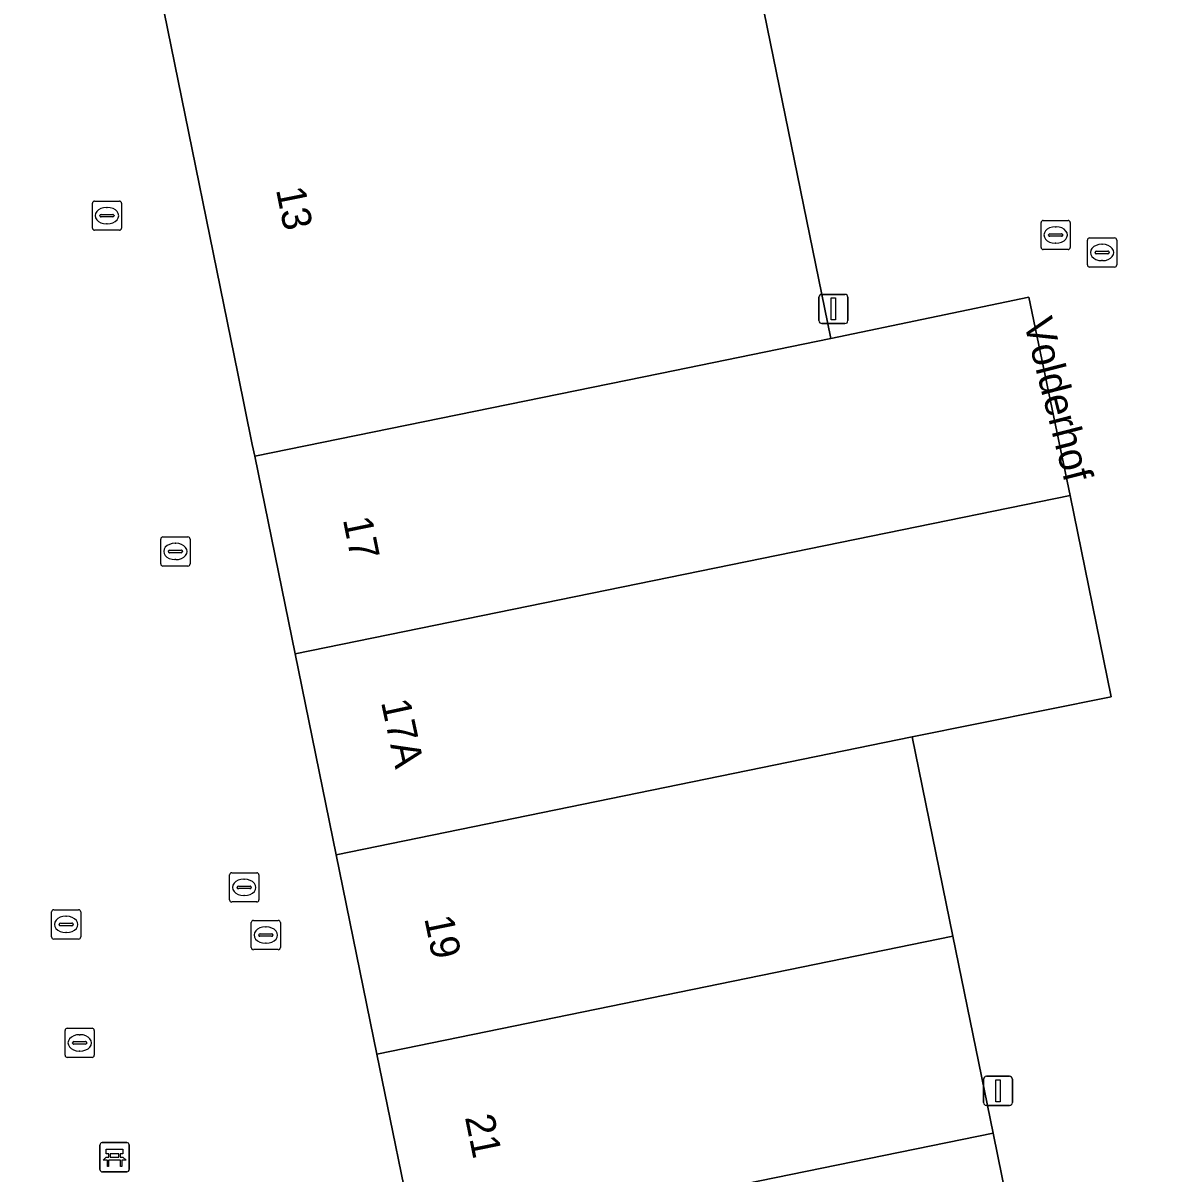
# Model space of a CAD drawing. Extents: x 161087 to 161926, y 382572 to 383873.
# Drawn here: x 161240.9 to 161279.97, y 383472.62 to 383512 of the extents above; entities that cross this region are included whole.
import ezdxf

# ---------------------------------------------------------------- set-up
doc = ezdxf.new("R2010")
doc.units = 0
for name, color, linetype in [('IMGEO_Bank', 7, 'Continuous'), ('IMGEO_Brandkraan', 7, 'Continuous'), ('IMGEO_Kolk', 7, 'Continuous'), ('IMGEO_Lichtmast', 7, 'Continuous'), ('IMGEO_Openbare_ruimte_label', 7, 'Continuous'), ('IMGEO_Pand', 7, 'Continuous'), ('IMGEO_Pand_nummerreeks', 7, 'Continuous'), ('IMGEO_Rijbaan_lokaal_open', 7, 'Continuous'), ('IMGEO_Rioolput', 7, 'Continuous'), ('IMGEO_Voetgangersgebied_open', 7, 'Continuous')]:
    doc.layers.add(name, color=color, linetype=linetype)

msp = doc.modelspace()

# ---------------------------------------------------------------- linework, layer by layer
at = {"layer": 'IMGEO_Bank'}
for p, q in [((161243.531, 383472.733), (161243.531, 383473.574)), ((161243.531, 383473.574), (161243.531, 383472.733)), ((161243.606, 383473.658), (161244.447, 383473.658)), ((161244.447, 383473.658), (161243.606, 383473.658)), ((161244.531, 383473.583), (161244.531, 383472.742)), ((161244.531, 383472.742), (161244.531, 383473.583)), ((161243.84, 383473.164), (161243.84, 383473.27)), ((161243.884, 383473.27), (161243.884, 383473.164)), ((161244.172, 383473.276), (161243.89, 383473.276)), ((161243.89, 383473.158), (161244.172, 383473.158)), ((161244.178, 383473.164), (161244.178, 383473.27)), ((161244.222, 383473.27), (161244.222, 383473.164)), ((161244.228, 383473.056), (161243.835, 383473.056)), ((161244.456, 383472.658), (161243.615, 383472.658)), ((161243.615, 383472.658), (161244.456, 383472.658))]:
    msp.add_line(p, q, dxfattribs=at)
for points in [[(161243.778, 383473.056), (161243.636, 383473.056), (161243.748, 383473.158), (161243.834, 383473.158)], [(161243.834, 383473.276), (161243.748, 383473.276), (161243.748, 383473.437), (161244.311, 383473.437), (161244.311, 383473.276), (161244.228, 383473.276)], [(161244.228, 383473.158), (161244.311, 383473.158), (161244.423, 383473.056), (161244.284, 383473.056)], [(161243.828, 383473.049), (161243.828, 383472.842), (161243.785, 383472.842), (161243.785, 383473.049)], [(161244.278, 383473.049), (161244.278, 383472.842), (161244.234, 383472.842), (161244.234, 383473.049)]]:
    msp.add_lwpolyline(points, dxfattribs=at)
for centre, radius, start, end in [((161243.609, 383473.58), 0.0779, 92.4484, 184.2845), ((161243.609, 383473.58), 0.0779, 92.4484, 184.2845), ((161244.453, 383473.58), 0.0779, 2.4484, 94.2845), ((161244.453, 383473.58), 0.0779, 2.4484, 94.2845), ((161243.833, 383473.269), 0.00671, 2.8957, 87.1043), ((161243.833, 383473.165), 0.00671, 272.8957, 357.1043), ((161243.89, 383473.269), 0.00671, 92.8957, 177.1043), ((161243.89, 383473.165), 0.00671, 182.8957, 267.1043), ((161244.172, 383473.269), 0.00671, 2.8957, 87.1043), ((161244.172, 383473.165), 0.00671, 272.8957, 357.1043), ((161244.229, 383473.269), 0.00671, 92.8957, 177.1043), ((161244.229, 383473.165), 0.00671, 182.8957, 267.1043), ((161243.609, 383472.736), 0.0779, 182.4484, 274.2845), ((161243.609, 383472.736), 0.0779, 182.4484, 274.2845), ((161243.778, 383473.049), 0.00671, 2.8957, 87.1043), ((161243.835, 383473.049), 0.00671, 92.8957, 177.1043), ((161244.227, 383473.049), 0.00671, 2.8957, 87.1043), ((161244.284, 383473.049), 0.00671, 92.8957, 177.1043), ((161244.453, 383472.736), 0.0779, 272.4484, 4.2845), ((161244.453, 383472.736), 0.0779, 272.4484, 4.2845)]:
    msp.add_arc(centre, radius, start, end, dxfattribs=at)
at = {"layer": 'IMGEO_Brandkraan'}
for p, q in [((161277.421, 383504.641), (161278.273, 383504.641)), ((161277.346, 383503.715), (161277.346, 383504.567)), ((161277.834, 383504.421), (161277.859, 383504.421)), ((161278.347, 383504.567), (161278.347, 383503.715)), ((161277.605, 383504.135), (161277.605, 383504.147)), ((161278.043, 383504.098), (161277.645, 383504.098)), ((161277.648, 383504.184), (161278.046, 383504.184)), ((161277.857, 383503.861), (161277.832, 383503.861)), ((161278.089, 383504.147), (161278.089, 383504.135)), ((161278.273, 383503.641), (161277.421, 383503.641))]:
    msp.add_line(p, q, dxfattribs=at)
for points in [[(161277.421, 383504.641), (161278.273, 383504.641)], [(161277.346, 383503.715), (161277.346, 383504.567)], [(161278.347, 383504.567), (161278.347, 383503.715)], [(161278.273, 383503.641), (161277.421, 383503.641)]]:
    msp.add_lwpolyline(points, dxfattribs=at)
for centre, radius, start, end in [((161277.423, 383504.565), 0.0765, 91.552, 178.448), ((161277.423, 383504.565), 0.0765, 91.552, 178.448), ((161278.271, 383504.565), 0.0765, 1.552, 88.448), ((161278.271, 383504.565), 0.0765, 1.552, 88.448), ((161277.645, 383504.144), 0.0403, 85.8775, 175.7526), ((161277.642, 383504.134), 0.0366, 178.938, 274.7102), ((161278.046, 383504.141), 0.043, 264.8664, 352.4533), ((161278.05, 383504.146), 0.0386, 1.7309, 96.639), ((161277.423, 383503.717), 0.0765, 181.552, 268.448), ((161277.423, 383503.717), 0.0765, 181.552, 268.448), ((161278.271, 383503.717), 0.0765, 271.552, 358.448), ((161278.271, 383503.717), 0.0765, 271.552, 358.448)]:
    msp.add_arc(centre, radius, start, end, dxfattribs=at)
for centre, major_axis, ratio, start_param, end_param in [((161277.833, 383504.141), (-0.387, 0.002), 0.722429, 4.712389, 7.853982), ((161277.858, 383504.141), (-0.39, 0.002), 0.717154, 1.570796, 4.712389)]:
    msp.add_ellipse(centre, major_axis=major_axis, ratio=ratio, start_param=start_param, end_param=end_param, dxfattribs=at)
at = {"layer": 'IMGEO_Kolk'}
for p, q in [((161243.27, 383504.975), (161243.27, 383505.827)), ((161243.345, 383505.901), (161244.197, 383505.901)), ((161244.271, 383505.827), (161244.271, 383504.975)), ((161243.572, 383505.444), (161243.97, 383505.444)), ((161243.758, 383505.681), (161243.783, 383505.681)), ((161243.529, 383505.395), (161243.529, 383505.407)), ((161243.967, 383505.358), (161243.569, 383505.358)), ((161243.781, 383505.121), (161243.756, 383505.121)), ((161244.013, 383505.407), (161244.013, 383505.395)), ((161275.757, 383504.312), (161275.757, 383505.164)), ((161275.832, 383505.238), (161276.684, 383505.238)), ((161276.758, 383505.164), (161276.758, 383504.312)), ((161244.197, 383504.901), (161243.345, 383504.901)), ((161276.016, 383504.732), (161276.016, 383504.744)), ((161276.454, 383504.695), (161276.056, 383504.695)), ((161276.059, 383504.781), (161276.457, 383504.781)), ((161276.245, 383505.018), (161276.27, 383505.018)), ((161276.5, 383504.744), (161276.5, 383504.732)), ((161276.684, 383504.238), (161275.832, 383504.238)), ((161276.268, 383504.458), (161276.243, 383504.458)), ((161245.688, 383494.402), (161246.54, 383494.402)), ((161245.613, 383493.476), (161245.613, 383494.328)), ((161246.101, 383494.182), (161246.126, 383494.182)), ((161246.614, 383494.328), (161246.614, 383493.476)), ((161245.872, 383493.896), (161245.872, 383493.908)), ((161246.31, 383493.859), (161245.912, 383493.859)), ((161245.915, 383493.945), (161246.313, 383493.945)), ((161246.124, 383493.622), (161246.099, 383493.622)), ((161246.356, 383493.908), (161246.356, 383493.896)), ((161246.54, 383493.402), (161245.688, 383493.402)), ((161247.971, 383481.972), (161247.971, 383482.824)), ((161248.046, 383482.898), (161248.898, 383482.898)), ((161248.459, 383482.678), (161248.484, 383482.678)), ((161248.972, 383482.824), (161248.972, 383481.972)), ((161248.23, 383482.392), (161248.23, 383482.404)), ((161248.668, 383482.355), (161248.27, 383482.355)), ((161248.273, 383482.441), (161248.671, 383482.441)), ((161248.714, 383482.404), (161248.714, 383482.392)), ((161248.898, 383481.898), (161248.046, 383481.898)), ((161248.482, 383482.118), (161248.457, 383482.118)), ((161241.873, 383480.704), (161241.873, 383481.556)), ((161241.948, 383481.63), (161242.8, 383481.63)), ((161242.361, 383481.41), (161242.386, 383481.41)), ((161242.874, 383481.556), (161242.874, 383480.704)), ((161242.132, 383481.124), (161242.132, 383481.136)), ((161242.57, 383481.087), (161242.172, 383481.087)), ((161242.175, 383481.173), (161242.573, 383481.173)), ((161242.616, 383481.136), (161242.616, 383481.124)), ((161242.8, 383480.63), (161241.948, 383480.63)), ((161242.384, 383480.85), (161242.359, 383480.85))]:
    msp.add_line(p, q, dxfattribs=at)
for points in [[(161243.27, 383504.975), (161243.27, 383505.827)], [(161243.345, 383505.901), (161244.197, 383505.901)], [(161244.271, 383505.827), (161244.271, 383504.975)], [(161275.757, 383504.312), (161275.757, 383505.164)], [(161275.832, 383505.238), (161276.684, 383505.238)], [(161276.758, 383505.164), (161276.758, 383504.312)], [(161244.197, 383504.901), (161243.345, 383504.901)], [(161276.684, 383504.238), (161275.832, 383504.238)], [(161245.688, 383494.402), (161246.54, 383494.402)], [(161245.613, 383493.476), (161245.613, 383494.328)], [(161246.614, 383494.328), (161246.614, 383493.476)], [(161246.54, 383493.402), (161245.688, 383493.402)], [(161247.971, 383481.972), (161247.971, 383482.824)], [(161248.046, 383482.898), (161248.898, 383482.898)], [(161248.972, 383482.824), (161248.972, 383481.972)], [(161248.898, 383481.898), (161248.046, 383481.898)], [(161241.873, 383480.704), (161241.873, 383481.556)], [(161241.948, 383481.63), (161242.8, 383481.63)], [(161242.874, 383481.556), (161242.874, 383480.704)], [(161242.8, 383480.63), (161241.948, 383480.63)]]:
    msp.add_lwpolyline(points, dxfattribs=at)
for centre, radius, start, end in [((161243.347, 383505.825), 0.0765, 91.552, 178.448), ((161243.347, 383505.825), 0.0765, 91.552, 178.448), ((161244.195, 383505.825), 0.0765, 1.552, 88.448), ((161244.195, 383505.825), 0.0765, 1.552, 88.448), ((161243.569, 383505.404), 0.0403, 85.8775, 175.7526), ((161243.974, 383505.406), 0.0386, 1.7309, 96.639), ((161243.566, 383505.394), 0.0366, 178.938, 274.7102), ((161243.97, 383505.401), 0.043, 264.8664, 352.4533), ((161275.834, 383505.162), 0.0765, 91.552, 178.448), ((161275.834, 383505.162), 0.0765, 91.552, 178.448), ((161276.682, 383505.162), 0.0765, 1.552, 88.448), ((161276.682, 383505.162), 0.0765, 1.552, 88.448), ((161243.347, 383504.977), 0.0765, 181.552, 268.448), ((161243.347, 383504.977), 0.0765, 181.552, 268.448), ((161244.195, 383504.977), 0.0765, 271.552, 358.448), ((161244.195, 383504.977), 0.0765, 271.552, 358.448), ((161276.056, 383504.741), 0.0403, 85.8775, 175.7526), ((161276.053, 383504.731), 0.0366, 178.938, 274.7102), ((161276.457, 383504.738), 0.043, 264.8664, 352.4533), ((161276.461, 383504.743), 0.0386, 1.7309, 96.639), ((161275.834, 383504.314), 0.0765, 181.552, 268.448), ((161275.834, 383504.314), 0.0765, 181.552, 268.448), ((161276.682, 383504.314), 0.0765, 271.552, 358.448), ((161276.682, 383504.314), 0.0765, 271.552, 358.448), ((161245.69, 383494.326), 0.0765, 91.552, 178.448), ((161245.69, 383494.326), 0.0765, 91.552, 178.448), ((161246.538, 383494.326), 0.0765, 1.552, 88.448), ((161246.538, 383494.326), 0.0765, 1.552, 88.448), ((161245.912, 383493.905), 0.0403, 85.8775, 175.7526), ((161245.909, 383493.895), 0.0366, 178.938, 274.7102), ((161246.313, 383493.902), 0.043, 264.8664, 352.4533), ((161246.317, 383493.907), 0.0386, 1.7309, 96.639), ((161245.69, 383493.478), 0.0765, 181.552, 268.448), ((161245.69, 383493.478), 0.0765, 181.552, 268.448), ((161246.538, 383493.478), 0.0765, 271.552, 358.448), ((161246.538, 383493.478), 0.0765, 271.552, 358.448), ((161248.048, 383482.822), 0.0765, 91.552, 178.448), ((161248.048, 383482.822), 0.0765, 91.552, 178.448), ((161248.896, 383482.822), 0.0765, 1.552, 88.448), ((161248.896, 383482.822), 0.0765, 1.552, 88.448), ((161248.27, 383482.401), 0.0403, 85.8775, 175.7526), ((161248.267, 383482.391), 0.0366, 178.938, 274.7102), ((161248.671, 383482.398), 0.043, 264.8664, 352.4533), ((161248.675, 383482.403), 0.0386, 1.7309, 96.639), ((161248.048, 383481.974), 0.0765, 181.552, 268.448), ((161248.048, 383481.974), 0.0765, 181.552, 268.448), ((161248.896, 383481.974), 0.0765, 271.552, 358.448), ((161248.896, 383481.974), 0.0765, 271.552, 358.448), ((161241.95, 383481.554), 0.0765, 91.552, 178.448), ((161241.95, 383481.554), 0.0765, 91.552, 178.448), ((161242.798, 383481.554), 0.0765, 1.552, 88.448), ((161242.798, 383481.554), 0.0765, 1.552, 88.448), ((161242.172, 383481.133), 0.0403, 85.8775, 175.7526), ((161242.169, 383481.123), 0.0366, 178.938, 274.7102), ((161242.573, 383481.13), 0.043, 264.8664, 352.4533), ((161242.577, 383481.135), 0.0386, 1.7309, 96.639), ((161241.95, 383480.706), 0.0765, 181.552, 268.448), ((161241.95, 383480.706), 0.0765, 181.552, 268.448), ((161242.798, 383480.706), 0.0765, 271.552, 358.448), ((161242.798, 383480.706), 0.0765, 271.552, 358.448)]:
    msp.add_arc(centre, radius, start, end, dxfattribs=at)
for centre, major_axis, ratio, start_param, end_param in [((161243.757, 383505.401), (-0.387, 0.002), 0.722429, 4.712389, 7.853982), ((161243.782, 383505.401), (-0.39, 0.002), 0.717154, 1.570796, 4.712389), ((161276.244, 383504.738), (-0.387, 0.002), 0.722429, 4.712389, 7.853982), ((161276.269, 383504.738), (-0.39, 0.002), 0.717154, 1.570796, 4.712389), ((161246.1, 383493.902), (-0.387, 0.002), 0.722429, 4.712389, 7.853982), ((161246.125, 383493.902), (-0.39, 0.002), 0.717154, 1.570796, 4.712389), ((161248.458, 383482.398), (-0.387, 0.002), 0.722429, 4.712389, 7.853982), ((161248.483, 383482.398), (-0.39, 0.002), 0.717154, 1.570796, 4.712389), ((161242.36, 383481.13), (-0.387, 0.002), 0.722429, 4.712389, 7.853982), ((161242.385, 383481.13), (-0.39, 0.002), 0.717154, 1.570796, 4.712389)]:
    msp.add_ellipse(centre, major_axis=major_axis, ratio=ratio, start_param=start_param, end_param=end_param, dxfattribs=at)
at = {"layer": 'IMGEO_Lichtmast'}
for p, q in [((161268.252, 383502.707), (161269.042, 383502.707)), ((161269.042, 383502.707), (161268.252, 383502.707)), ((161268.152, 383501.807), (161268.152, 383502.607)), ((161268.152, 383502.607), (161268.152, 383501.807)), ((161269.142, 383502.607), (161269.142, 383501.807)), ((161269.142, 383501.807), (161269.142, 383502.607)), ((161269.042, 383501.707), (161268.252, 383501.707)), ((161268.252, 383501.707), (161269.042, 383501.707)), ((161273.886, 383475.93), (161274.676, 383475.93)), ((161274.676, 383475.93), (161273.886, 383475.93)), ((161273.786, 383475.03), (161273.786, 383475.83)), ((161273.786, 383475.83), (161273.786, 383475.03)), ((161274.776, 383475.83), (161274.776, 383475.03)), ((161274.776, 383475.03), (161274.776, 383475.83)), ((161274.676, 383474.93), (161273.886, 383474.93)), ((161273.886, 383474.93), (161274.676, 383474.93))]:
    msp.add_line(p, q, dxfattribs=at)
for points in [[(161268.572, 383502.582), (161268.722, 383502.582), (161268.722, 383501.832), (161268.572, 383501.832), (161268.572, 383502.582)], [(161274.206, 383475.805), (161274.356, 383475.805), (161274.356, 383475.055), (161274.206, 383475.055), (161274.206, 383475.805)]]:
    msp.add_lwpolyline(points, dxfattribs=at)
for centre, start, end in [((161268.252, 383502.607), 90, 180), ((161268.252, 383502.607), 90, 180), ((161269.042, 383502.607), 0, 90), ((161269.042, 383502.607), 360, 90), ((161268.252, 383501.807), 180, 270), ((161268.252, 383501.807), 180, 270), ((161269.042, 383501.807), 270, 0), ((161269.042, 383501.807), 270, 0), ((161273.886, 383475.83), 90, 180), ((161273.886, 383475.83), 90, 180), ((161274.676, 383475.83), 0, 90), ((161274.676, 383475.83), 360, 90), ((161273.886, 383475.03), 180, 270), ((161273.886, 383475.03), 180, 270), ((161274.676, 383475.03), 270, 0), ((161274.676, 383475.03), 270, 0)]:
    msp.add_arc(centre, 0.1, start, end, dxfattribs=at)
at = {"layer": 'IMGEO_Pand'}
for points in [[(161265.343, 383516.946), (161245.616, 383512.91), (161245.726, 383512.367), (161248.25, 383500), (161248.747, 383497.567), (161248.83, 383497.16), (161262.711, 383500), (161268.558, 383501.196)], [(161275.338, 383502.609), (161268.558, 383501.196), (161262.711, 383500), (161248.83, 383497.16), (161250.213, 383490.393), (161269.939, 383494.428), (161276.749, 383495.819)], [(161276.749, 383495.819), (161269.939, 383494.428), (161250.213, 383490.393), (161251.618, 383483.514), (161271.343, 383487.55), (161278.16, 383488.928), (161276.752, 383495.82)], [(161271.343, 383487.55), (161251.618, 383483.514), (161253.012, 383476.692), (161272.736, 383480.727)], [(161272.736, 383480.727), (161253.012, 383476.692), (161254.39, 383469.948), (161274.113, 383473.983)], [(161274.113, 383473.983), (161254.39, 383469.948), (161255.781, 383463.14), (161275.503, 383467.175)]]:
    msp.add_lwpolyline(points, close=True, dxfattribs=at)
at = {"layer": 'IMGEO_Rijbaan_lokaal_open'}
msp.add_lwpolyline([(161284.869, 383527.208), (161270.679, 383525.311), (161272.08, 383518.336), (161265.46, 383516.97), (161265.343, 383516.946), (161268.558, 383501.196), (161275.338, 383502.609), (161276.749, 383495.819), (161276.752, 383495.82), (161278.16, 383488.928), (161271.343, 383487.55), (161272.736, 383480.727), (161274.113, 383473.983), (161275.503, 383467.175), (161276.864, 383460.508), (161278.226, 383453.834), (161279.377, 383448.196), (161298.208, 383455.819)], dxfattribs=at)
at = {"layer": 'IMGEO_Rioolput'}
for p, q in [((161248.711, 383480.34), (161248.711, 383481.192)), ((161248.786, 383481.266), (161249.638, 383481.266)), ((161249.199, 383481.046), (161249.224, 383481.046)), ((161249.712, 383481.192), (161249.712, 383480.34)), ((161248.97, 383480.76), (161248.97, 383480.772)), ((161249.408, 383480.723), (161249.01, 383480.723)), ((161249.013, 383480.809), (161249.411, 383480.809)), ((161249.454, 383480.772), (161249.454, 383480.76)), ((161249.638, 383480.266), (161248.786, 383480.266)), ((161249.222, 383480.486), (161249.197, 383480.486)), ((161242.336, 383476.648), (161242.336, 383477.5)), ((161242.411, 383477.574), (161243.263, 383477.574)), ((161243.337, 383477.5), (161243.337, 383476.648)), ((161242.595, 383477.068), (161242.595, 383477.08)), ((161242.638, 383477.117), (161243.036, 383477.117)), ((161242.824, 383477.354), (161242.849, 383477.354)), ((161243.079, 383477.08), (161243.079, 383477.068)), ((161243.033, 383477.031), (161242.635, 383477.031)), ((161242.847, 383476.794), (161242.822, 383476.794)), ((161243.263, 383476.574), (161242.411, 383476.574))]:
    msp.add_line(p, q, dxfattribs=at)
for points in [[(161248.711, 383480.34), (161248.711, 383481.192)], [(161248.786, 383481.266), (161249.638, 383481.266)], [(161249.712, 383481.192), (161249.712, 383480.34)], [(161249.638, 383480.266), (161248.786, 383480.266)], [(161242.336, 383476.648), (161242.336, 383477.5)], [(161242.411, 383477.574), (161243.263, 383477.574)], [(161243.337, 383477.5), (161243.337, 383476.648)], [(161243.263, 383476.574), (161242.411, 383476.574)]]:
    msp.add_lwpolyline(points, dxfattribs=at)
for centre, radius, start, end in [((161248.788, 383481.19), 0.0765, 91.552, 178.448), ((161248.788, 383481.19), 0.0765, 91.552, 178.448), ((161249.636, 383481.19), 0.0765, 1.552, 88.448), ((161249.636, 383481.19), 0.0765, 1.552, 88.448), ((161249.01, 383480.769), 0.0403, 85.8775, 175.7526), ((161249.007, 383480.759), 0.0366, 178.938, 274.7102), ((161249.411, 383480.766), 0.043, 264.8664, 352.4533), ((161249.415, 383480.771), 0.0386, 1.7309, 96.639), ((161248.788, 383480.342), 0.0765, 181.552, 268.448), ((161248.788, 383480.342), 0.0765, 181.552, 268.448), ((161249.636, 383480.342), 0.0765, 271.552, 358.448), ((161249.636, 383480.342), 0.0765, 271.552, 358.448), ((161242.413, 383477.498), 0.0765, 91.552, 178.448), ((161242.413, 383477.498), 0.0765, 91.552, 178.448), ((161243.261, 383477.498), 0.0765, 1.552, 88.448), ((161243.261, 383477.498), 0.0765, 1.552, 88.448), ((161242.635, 383477.077), 0.0403, 85.8775, 175.7526), ((161242.632, 383477.067), 0.0366, 178.938, 274.7102), ((161243.036, 383477.074), 0.043, 264.8664, 352.4533), ((161243.04, 383477.079), 0.0386, 1.7309, 96.639), ((161242.413, 383476.65), 0.0765, 181.552, 268.448), ((161242.413, 383476.65), 0.0765, 181.552, 268.448), ((161243.261, 383476.65), 0.0765, 271.552, 358.448), ((161243.261, 383476.65), 0.0765, 271.552, 358.448)]:
    msp.add_arc(centre, radius, start, end, dxfattribs=at)
for centre, major_axis, ratio, start_param, end_param in [((161249.198, 383480.766), (-0.387, 0.002), 0.722429, 4.712389, 7.853982), ((161249.223, 383480.766), (-0.39, 0.002), 0.717154, 1.570796, 4.712389), ((161242.823, 383477.074), (-0.387, 0.002), 0.722429, 4.712389, 7.853982), ((161242.848, 383477.074), (-0.39, 0.002), 0.717154, 1.570796, 4.712389)]:
    msp.add_ellipse(centre, major_axis=major_axis, ratio=ratio, start_param=start_param, end_param=end_param, dxfattribs=at)
at = {"layer": 'IMGEO_Voetgangersgebied_open'}
msp.add_lwpolyline([(161254.39, 383469.948), (161253.012, 383476.692), (161251.618, 383483.514), (161250.213, 383490.393), (161248.83, 383497.16), (161248.747, 383497.567), (161248.25, 383500), (161245.726, 383512.367), (161245.616, 383512.91), (161244.224, 383519.76), (161242.631, 383527.6), (161242.583, 383528.042), (161242.374, 383528.02), (161242.351, 383528.233), (161242.585, 383528.259), (161241.64, 383536.962), (161241.406, 383536.937), (161241.384, 383537.146), (161241.592, 383537.168), (161241.552, 383537.541), (161241.38, 383537.555), (161239.708, 383553.373)], dxfattribs=at)

# ---------------------------------------------------------------- texts
at = {"layer": 'IMGEO_Openbare_ruimte_label'}
msp.add_text('Volderhof', height=1, rotation=284.3558, dxfattribs=at).set_placement((161275.154, 383501.769))
at = {"layer": 'IMGEO_Pand_nummerreeks'}
for s, rotation, p in [('13', 281.4246, (161249.554, 383506.298)), ('17', 281.5449, (161251.844, 383495.001)), ('17A', 282.2095, (161253.15, 383488.746)), ('19', 281.5449, (161254.634, 383481.343)), ('21', 281.5449, (161256.026, 383474.53))]:
    msp.add_text(s, height=1, rotation=rotation, dxfattribs=at).set_placement(p)

doc.saveas('drawing.dxf')
